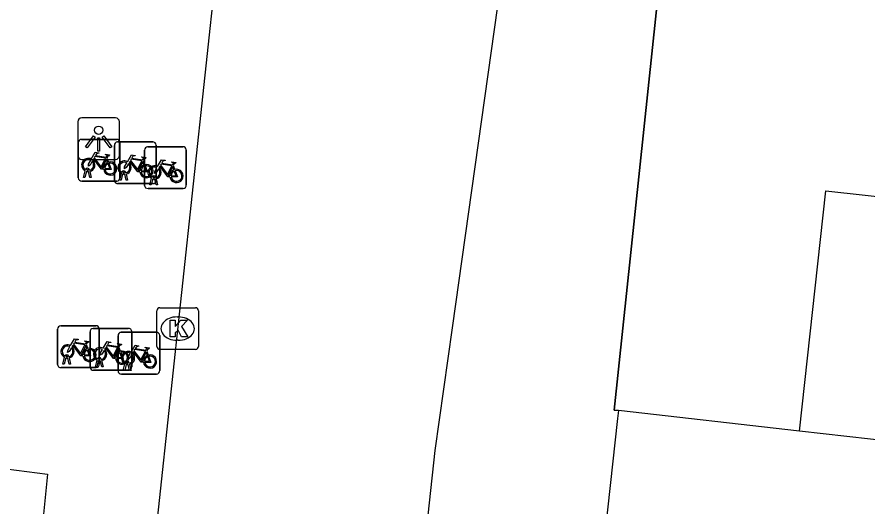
# Model space of a CAD drawing. Extents: x 160457 to 162082, y 388340 to 389736.
# Drawn here: x 161331.41 to 161351.81, y 388584.81 to 388596.55 of the extents above; entities that cross this region are included whole.
import ezdxf

# ---------------------------------------------------------------- set-up
doc = ezdxf.new("R2010")
doc.units = 0
for name, color, linetype in [('IMGEO_Fietsenrek', 7, 'Continuous'), ('IMGEO_Kolk', 7, 'Continuous'), ('IMGEO_Lichtpunt', 7, 'Continuous'), ('IMGEO_Muur', 7, 'Continuous'), ('IMGEO_Pand', 7, 'Continuous'), ('IMGEO_Rijbaan_lokaal_gesloten', 7, 'Continuous'), ('IMGEO_Rijbaan_lokaal_open', 7, 'Continuous'), ('IMGEO_Voetpad_gesloten', 7, 'Continuous'), ('IMGEO_Voetpad_open', 7, 'Continuous')]:
    doc.layers.add(name, color=color, linetype=linetype)

msp = doc.modelspace()

# ---------------------------------------------------------------- linework, layer by layer
at = {"layer": 'IMGEO_Fietsenrek'}
for p, q in [((161332.955, 388593.623), (161333.796, 388593.623)), ((161333.796, 388593.623), (161332.955, 388593.623)), ((161332.88, 388592.698), (161332.88, 388593.539)), ((161332.88, 388593.539), (161332.88, 388592.698)), ((161333.748, 388592.636), (161333.748, 388593.477)), ((161333.748, 388593.477), (161333.748, 388592.636)), ((161333.823, 388593.561), (161334.664, 388593.561)), ((161334.664, 388593.561), (161333.823, 388593.561)), ((161333.88, 388593.548), (161333.88, 388592.707)), ((161333.88, 388592.707), (161333.88, 388593.548)), ((161334.544, 388593.445), (161335.385, 388593.445)), ((161335.385, 388593.445), (161334.544, 388593.445)), ((161334.748, 388593.486), (161334.748, 388592.645)), ((161334.748, 388592.645), (161334.748, 388593.486)), ((161334.469, 388592.52), (161334.469, 388593.361)), ((161334.469, 388593.361), (161334.469, 388592.52)), ((161335.469, 388593.37), (161335.469, 388592.529)), ((161335.469, 388592.529), (161335.469, 388593.37)), ((161333.567, 388593.172), (161333.603, 388593.077)), ((161334.435, 388593.11), (161334.471, 388593.015)), ((161333.007, 388592.707), (161333.046, 388592.867)), ((161333.076, 388592.855), (161333.041, 388592.707)), ((161333.118, 388592.879), (161333.117, 388592.883)), ((161333.159, 388592.707), (161333.125, 388592.849)), ((161333.149, 388592.89), (161333.15, 388592.883)), ((161333.157, 388592.853), (161333.192, 388592.707)), ((161333.875, 388592.645), (161333.914, 388592.805)), ((161333.944, 388592.793), (161333.909, 388592.645)), ((161333.986, 388592.817), (161333.985, 388592.821)), ((161334.017, 388592.828), (161334.018, 388592.821)), ((161334.025, 388592.791), (161334.06, 388592.645)), ((161335.156, 388592.994), (161335.192, 388592.899)), ((161333.805, 388592.623), (161332.964, 388592.623)), ((161332.964, 388592.623), (161333.805, 388592.623)), ((161333.041, 388592.707), (161333.007, 388592.707)), ((161333.192, 388592.707), (161333.159, 388592.707)), ((161333.909, 388592.645), (161333.875, 388592.645)), ((161334.027, 388592.645), (161333.993, 388592.787)), ((161334.06, 388592.645), (161334.027, 388592.645)), ((161334.596, 388592.529), (161334.635, 388592.689)), ((161334.665, 388592.677), (161334.63, 388592.529)), ((161334.707, 388592.701), (161334.706, 388592.705)), ((161334.748, 388592.529), (161334.714, 388592.671)), ((161334.738, 388592.712), (161334.739, 388592.705)), ((161334.746, 388592.675), (161334.781, 388592.529)), ((161334.673, 388592.561), (161333.832, 388592.561)), ((161333.832, 388592.561), (161334.673, 388592.561)), ((161335.394, 388592.445), (161334.553, 388592.445)), ((161334.553, 388592.445), (161335.394, 388592.445)), ((161334.63, 388592.529), (161334.596, 388592.529)), ((161334.781, 388592.529), (161334.748, 388592.529)), ((161332.459, 388589.156), (161333.3, 388589.156)), ((161333.3, 388589.156), (161332.459, 388589.156)), ((161332.384, 388588.231), (161332.384, 388589.072)), ((161332.384, 388589.072), (161332.384, 388588.231)), ((161333.164, 388588.166), (161333.164, 388589.007)), ((161333.164, 388589.007), (161333.164, 388588.166)), ((161333.239, 388589.091), (161334.08, 388589.091)), ((161334.08, 388589.091), (161333.239, 388589.091)), ((161333.384, 388589.081), (161333.384, 388588.24)), ((161333.384, 388588.24), (161333.384, 388589.081)), ((161333.833, 388588.074), (161333.833, 388588.915)), ((161333.833, 388588.915), (161333.833, 388588.074)), ((161333.908, 388588.999), (161334.749, 388588.999)), ((161334.749, 388588.999), (161333.908, 388588.999)), ((161334.164, 388589.016), (161334.164, 388588.175)), ((161334.164, 388588.175), (161334.164, 388589.016)), ((161334.833, 388588.924), (161334.833, 388588.083)), ((161334.833, 388588.083), (161334.833, 388588.924)), ((161333.071, 388588.705), (161333.107, 388588.61)), ((161333.851, 388588.64), (161333.887, 388588.545)), ((161334.52, 388588.548), (161334.556, 388588.453)), ((161332.511, 388588.24), (161332.55, 388588.4)), ((161332.58, 388588.388), (161332.545, 388588.24)), ((161332.622, 388588.412), (161332.621, 388588.416)), ((161332.663, 388588.24), (161332.629, 388588.382)), ((161332.653, 388588.423), (161332.654, 388588.416)), ((161332.661, 388588.386), (161332.696, 388588.24)), ((161333.291, 388588.175), (161333.33, 388588.335)), ((161333.36, 388588.323), (161333.325, 388588.175)), ((161333.402, 388588.347), (161333.401, 388588.351)), ((161333.443, 388588.175), (161333.409, 388588.317)), ((161333.433, 388588.358), (161333.434, 388588.351)), ((161333.441, 388588.321), (161333.476, 388588.175)), ((161333.309, 388588.156), (161332.468, 388588.156)), ((161332.468, 388588.156), (161333.309, 388588.156)), ((161332.545, 388588.24), (161332.511, 388588.24)), ((161332.696, 388588.24), (161332.663, 388588.24)), ((161333.325, 388588.175), (161333.291, 388588.175)), ((161333.476, 388588.175), (161333.443, 388588.175)), ((161333.96, 388588.083), (161333.999, 388588.243)), ((161334.029, 388588.231), (161333.994, 388588.083)), ((161334.071, 388588.255), (161334.07, 388588.259)), ((161334.112, 388588.083), (161334.078, 388588.225)), ((161334.102, 388588.266), (161334.103, 388588.259)), ((161334.11, 388588.229), (161334.145, 388588.083)), ((161334.089, 388588.091), (161333.248, 388588.091)), ((161333.248, 388588.091), (161334.089, 388588.091)), ((161334.758, 388587.999), (161333.917, 388587.999)), ((161333.917, 388587.999), (161334.758, 388587.999)), ((161333.994, 388588.083), (161333.96, 388588.083)), ((161334.145, 388588.083), (161334.112, 388588.083))]:
    msp.add_line(p, q, dxfattribs=at)
for points in [[(161333.193, 388593.149), (161333.288, 388593.313), (161333.374, 388593.299), (161333.376, 388593.29), (161333.32, 388593.279), (161333.293, 388593.234), (161333.549, 388593.193)], [(161333.536, 388593.168), (161333.279, 388593.209), (161333.262, 388593.18), (161333.429, 388592.96), (161333.536, 388593.168)], [(161333.549, 388593.193), (161333.574, 388593.242), (161333.568, 388593.246), (161333.545, 388593.25), (161333.533, 388593.257), (161333.532, 388593.26), (161333.534, 388593.265), (161333.629, 388593.25), (161333.631, 388593.24), (161333.621, 388593.227), (161333.609, 388593.221), (161333.595, 388593.227), (161333.567, 388593.172)], [(161334.061, 388593.087), (161334.156, 388593.251), (161334.242, 388593.237), (161334.244, 388593.228), (161334.188, 388593.217), (161334.161, 388593.172), (161334.417, 388593.131)], [(161334.417, 388593.131), (161334.442, 388593.18), (161334.436, 388593.184), (161334.413, 388593.188), (161334.401, 388593.195), (161334.4, 388593.198), (161334.402, 388593.203), (161334.497, 388593.188), (161334.499, 388593.178), (161334.489, 388593.165), (161334.477, 388593.159), (161334.463, 388593.165), (161334.435, 388593.11)], [(161333.214, 388593.097), (161333.162, 388593.007), (161333.122, 388592.982), (161333.123, 388593.029), (161333.178, 388593.123)], [(161333.489, 388592.905), (161333.439, 388592.905), (161333.248, 388593.156), (161333.229, 388593.124)], [(161333.584, 388593.07), (161333.554, 388593.147), (161333.445, 388592.929), (161333.488, 388592.929)], [(161333.518, 388592.929), (161333.638, 388592.928), (161333.594, 388593.042)], [(161333.614, 388593.049), (161333.669, 388592.904), (161333.519, 388592.904)], [(161334.082, 388593.035), (161334.03, 388592.945), (161333.99, 388592.92), (161333.991, 388592.967), (161334.046, 388593.061)], [(161334.357, 388592.843), (161334.307, 388592.843), (161334.116, 388593.094), (161334.097, 388593.062)], [(161334.404, 388593.106), (161334.147, 388593.147), (161334.13, 388593.118), (161334.297, 388592.898), (161334.404, 388593.106)], [(161334.452, 388593.008), (161334.422, 388593.085), (161334.313, 388592.867), (161334.356, 388592.867)], [(161334.782, 388592.971), (161334.877, 388593.135), (161334.963, 388593.121), (161334.965, 388593.112), (161334.909, 388593.101), (161334.882, 388593.056), (161335.138, 388593.015)], [(161335.125, 388592.99), (161334.868, 388593.031), (161334.851, 388593.002), (161335.018, 388592.782), (161335.125, 388592.99)], [(161335.138, 388593.015), (161335.163, 388593.064), (161335.157, 388593.068), (161335.134, 388593.072), (161335.122, 388593.079), (161335.121, 388593.082), (161335.123, 388593.087), (161335.218, 388593.072), (161335.22, 388593.062), (161335.21, 388593.049), (161335.198, 388593.043), (161335.184, 388593.049), (161335.156, 388592.994)], [(161334.386, 388592.867), (161334.506, 388592.866), (161334.462, 388592.98)], [(161334.482, 388592.987), (161334.537, 388592.842), (161334.387, 388592.842)], [(161334.803, 388592.919), (161334.751, 388592.829), (161334.711, 388592.804), (161334.712, 388592.851), (161334.767, 388592.945)], [(161335.078, 388592.727), (161335.028, 388592.727), (161334.837, 388592.978), (161334.818, 388592.946)], [(161335.173, 388592.892), (161335.143, 388592.969), (161335.034, 388592.751), (161335.077, 388592.751)], [(161335.107, 388592.751), (161335.227, 388592.75), (161335.183, 388592.864)], [(161335.203, 388592.871), (161335.258, 388592.726), (161335.108, 388592.726)], [(161332.697, 388588.682), (161332.792, 388588.846), (161332.878, 388588.832), (161332.88, 388588.823), (161332.824, 388588.812), (161332.797, 388588.767), (161333.053, 388588.726)], [(161333.04, 388588.701), (161332.783, 388588.742), (161332.766, 388588.713), (161332.933, 388588.493), (161333.04, 388588.701)], [(161333.053, 388588.726), (161333.078, 388588.775), (161333.072, 388588.779), (161333.049, 388588.783), (161333.037, 388588.79), (161333.036, 388588.793), (161333.038, 388588.798), (161333.133, 388588.783), (161333.135, 388588.773), (161333.125, 388588.76), (161333.113, 388588.754), (161333.099, 388588.76), (161333.071, 388588.705)], [(161333.477, 388588.617), (161333.572, 388588.781), (161333.658, 388588.767), (161333.66, 388588.758), (161333.604, 388588.747), (161333.577, 388588.702), (161333.833, 388588.661)], [(161333.833, 388588.661), (161333.858, 388588.71), (161333.852, 388588.714), (161333.829, 388588.718), (161333.817, 388588.725), (161333.816, 388588.728), (161333.818, 388588.733), (161333.913, 388588.718), (161333.915, 388588.708), (161333.905, 388588.695), (161333.893, 388588.689), (161333.879, 388588.695), (161333.851, 388588.64)], [(161332.718, 388588.63), (161332.666, 388588.54), (161332.626, 388588.515), (161332.627, 388588.562), (161332.682, 388588.656)], [(161332.993, 388588.438), (161332.943, 388588.438), (161332.752, 388588.689), (161332.733, 388588.657)], [(161333.088, 388588.603), (161333.058, 388588.68), (161332.949, 388588.462), (161332.992, 388588.462)], [(161333.022, 388588.462), (161333.142, 388588.461), (161333.098, 388588.575)], [(161333.118, 388588.582), (161333.173, 388588.437), (161333.023, 388588.437)], [(161333.498, 388588.565), (161333.446, 388588.475), (161333.406, 388588.45), (161333.407, 388588.497), (161333.462, 388588.591)], [(161333.773, 388588.373), (161333.723, 388588.373), (161333.532, 388588.624), (161333.513, 388588.592)], [(161333.82, 388588.636), (161333.563, 388588.677), (161333.546, 388588.648), (161333.713, 388588.428), (161333.82, 388588.636)], [(161333.868, 388588.538), (161333.838, 388588.615), (161333.729, 388588.397), (161333.772, 388588.397)], [(161333.802, 388588.397), (161333.922, 388588.396), (161333.878, 388588.51)], [(161333.898, 388588.517), (161333.953, 388588.372), (161333.803, 388588.372)], [(161334.146, 388588.525), (161334.241, 388588.689), (161334.327, 388588.675), (161334.329, 388588.666), (161334.273, 388588.655), (161334.246, 388588.61), (161334.502, 388588.569)], [(161334.442, 388588.281), (161334.392, 388588.281), (161334.201, 388588.532), (161334.182, 388588.5)], [(161334.489, 388588.544), (161334.232, 388588.585), (161334.215, 388588.556), (161334.382, 388588.336), (161334.489, 388588.544)], [(161334.537, 388588.446), (161334.507, 388588.523), (161334.398, 388588.305), (161334.441, 388588.305)], [(161334.502, 388588.569), (161334.527, 388588.618), (161334.521, 388588.622), (161334.498, 388588.626), (161334.486, 388588.633), (161334.485, 388588.636), (161334.487, 388588.641), (161334.582, 388588.626), (161334.584, 388588.616), (161334.574, 388588.603), (161334.562, 388588.597), (161334.548, 388588.603), (161334.52, 388588.548)], [(161334.167, 388588.473), (161334.115, 388588.383), (161334.075, 388588.358), (161334.076, 388588.405), (161334.131, 388588.499)], [(161334.471, 388588.305), (161334.591, 388588.304), (161334.547, 388588.418)], [(161334.567, 388588.425), (161334.622, 388588.28), (161334.472, 388588.28)]]:
    msp.add_lwpolyline(points, dxfattribs=at)
for centre, radius, start, end in [((161332.958, 388593.545), 0.0779, 92.4484, 184.2845), ((161332.958, 388593.545), 0.0779, 92.4484, 184.2845), ((161333.802, 388593.545), 0.0779, 2.4484, 94.2845), ((161333.802, 388593.545), 0.0779, 2.4484, 94.2845), ((161333.826, 388593.483), 0.0779, 92.4484, 184.2845), ((161333.826, 388593.483), 0.0779, 92.4484, 184.2845), ((161334.547, 388593.367), 0.0779, 92.4484, 184.2845), ((161334.547, 388593.367), 0.0779, 92.4484, 184.2845), ((161334.67, 388593.483), 0.0779, 2.4484, 94.2845), ((161334.67, 388593.483), 0.0779, 2.4484, 94.2845), ((161335.391, 388593.367), 0.0779, 2.4484, 94.2845), ((161335.391, 388593.367), 0.0779, 2.4484, 94.2845), ((161333.12, 388593.008), 0.159, 62.6766, 242.1369), ((161333.12, 388593.008), 0.129, 63.3192, 238.903), ((161333.12, 388593.008), 0.129, 283.6043, 43.4302), ((161333.12, 388593.008), 0.159, 283.5766, 46.6042), ((161333.647, 388592.924), 0.159, 113.3408, 178.3217), ((161333.647, 388592.924), 0.159, 187.0065, 105.7708), ((161333.647, 388592.924), 0.129, 113.923, 177.9556), ((161333.647, 388592.924), 0.129, 188.6715, 104.5883), ((161333.988, 388592.946), 0.159, 62.6766, 242.1369), ((161333.988, 388592.946), 0.129, 63.3192, 238.903), ((161333.988, 388592.946), 0.129, 283.6043, 43.4302), ((161333.988, 388592.946), 0.159, 283.5766, 46.6042), ((161334.515, 388592.862), 0.159, 113.3408, 178.3217), ((161334.515, 388592.862), 0.159, 187.0065, 105.7708), ((161333.1, 388592.879), 0.0499, 12.8025, 158.6934), ((161333.12, 388593.008), 0.159, 253.9967, 271.7867), ((161333.1, 388592.879), 0.0174, 12.8025, 163.4502), ((161333.12, 388593.008), 0.129, 253.415, 269.0204), ((161333.968, 388592.817), 0.0499, 12.8025, 158.6934), ((161333.988, 388592.946), 0.159, 253.9967, 271.7867), ((161333.968, 388592.817), 0.0174, 12.8025, 163.4502), ((161333.988, 388592.946), 0.129, 253.415, 269.0204), ((161334.515, 388592.862), 0.129, 113.923, 177.9556), ((161334.515, 388592.862), 0.129, 188.6715, 104.5883), ((161334.709, 388592.83), 0.159, 62.6766, 242.1369), ((161334.709, 388592.83), 0.129, 63.3192, 238.903), ((161334.709, 388592.83), 0.129, 283.6043, 43.4302), ((161334.709, 388592.83), 0.159, 283.5766, 46.6042), ((161335.236, 388592.746), 0.159, 113.3408, 178.3217), ((161335.236, 388592.746), 0.159, 187.0065, 105.7708), ((161335.236, 388592.746), 0.129, 113.923, 177.9556), ((161335.236, 388592.746), 0.129, 188.6715, 104.5883), ((161332.958, 388592.701), 0.0779, 182.4484, 274.2845), ((161332.958, 388592.701), 0.0779, 182.4484, 274.2845), ((161333.826, 388592.639), 0.0779, 182.4484, 274.2845), ((161333.826, 388592.639), 0.0779, 182.4484, 274.2845), ((161333.802, 388592.701), 0.0779, 272.4484, 4.2845), ((161333.802, 388592.701), 0.0779, 272.4484, 4.2845), ((161334.689, 388592.701), 0.0499, 12.8025, 158.6934), ((161334.709, 388592.83), 0.159, 253.9967, 271.7867), ((161334.689, 388592.701), 0.0174, 12.8025, 163.4502), ((161334.709, 388592.83), 0.129, 253.415, 269.0204), ((161334.67, 388592.639), 0.0779, 272.4484, 4.2845), ((161334.67, 388592.639), 0.0779, 272.4484, 4.2845), ((161334.547, 388592.523), 0.0779, 182.4484, 274.2845), ((161334.547, 388592.523), 0.0779, 182.4484, 274.2845), ((161335.391, 388592.523), 0.0779, 272.4484, 4.2845), ((161335.391, 388592.523), 0.0779, 272.4484, 4.2845), ((161332.462, 388589.078), 0.0779, 92.4484, 184.2845), ((161332.462, 388589.078), 0.0779, 92.4484, 184.2845), ((161333.306, 388589.078), 0.0779, 2.4484, 94.2845), ((161333.306, 388589.078), 0.0779, 2.4484, 94.2845), ((161333.242, 388589.013), 0.0779, 92.4484, 184.2845), ((161333.242, 388589.013), 0.0779, 92.4484, 184.2845), ((161333.911, 388588.921), 0.0779, 92.4484, 184.2845), ((161333.911, 388588.921), 0.0779, 92.4484, 184.2845), ((161334.086, 388589.013), 0.0779, 2.4484, 94.2845), ((161334.086, 388589.013), 0.0779, 2.4484, 94.2845), ((161334.755, 388588.921), 0.0779, 2.4484, 94.2845), ((161334.755, 388588.921), 0.0779, 2.4484, 94.2845), ((161332.624, 388588.541), 0.159, 62.6766, 242.1369), ((161332.624, 388588.541), 0.129, 63.3192, 238.903), ((161332.624, 388588.541), 0.129, 283.6043, 43.4302), ((161332.624, 388588.541), 0.159, 283.5766, 46.6042), ((161333.151, 388588.457), 0.159, 113.3408, 178.3217), ((161333.151, 388588.457), 0.159, 187.0065, 105.7708), ((161333.151, 388588.457), 0.129, 113.923, 177.9556), ((161333.151, 388588.457), 0.129, 188.6715, 104.5883), ((161333.404, 388588.476), 0.159, 62.6766, 242.1369), ((161333.404, 388588.476), 0.129, 63.3192, 238.903), ((161333.404, 388588.476), 0.129, 283.6043, 43.4302), ((161333.404, 388588.476), 0.159, 283.5766, 46.6042), ((161333.931, 388588.392), 0.159, 113.3408, 178.3217), ((161333.931, 388588.392), 0.159, 187.0065, 105.7708), ((161333.931, 388588.392), 0.129, 113.923, 177.9556), ((161333.931, 388588.392), 0.129, 188.6715, 104.5883), ((161334.073, 388588.384), 0.159, 62.6766, 242.1369), ((161334.073, 388588.384), 0.129, 63.3192, 238.903), ((161332.604, 388588.412), 0.0499, 12.8025, 158.6934), ((161332.624, 388588.541), 0.159, 253.9967, 271.7867), ((161332.604, 388588.412), 0.0174, 12.8025, 163.4502), ((161332.624, 388588.541), 0.129, 253.415, 269.0204), ((161333.384, 388588.347), 0.0499, 12.8025, 158.6934), ((161333.404, 388588.476), 0.159, 253.9967, 271.7867), ((161333.384, 388588.347), 0.0174, 12.8025, 163.4502), ((161333.404, 388588.476), 0.129, 253.415, 269.0204), ((161334.053, 388588.255), 0.0499, 12.8025, 158.6934), ((161334.073, 388588.384), 0.129, 283.6043, 43.4302), ((161334.073, 388588.384), 0.159, 283.5766, 46.6042), ((161334.6, 388588.3), 0.159, 113.3408, 178.3217), ((161334.6, 388588.3), 0.159, 187.0065, 105.7708), ((161334.6, 388588.3), 0.129, 113.923, 177.9556), ((161334.6, 388588.3), 0.129, 188.6715, 104.5883), ((161332.462, 388588.234), 0.0779, 182.4484, 274.2845), ((161332.462, 388588.234), 0.0779, 182.4484, 274.2845), ((161333.242, 388588.169), 0.0779, 182.4484, 274.2845), ((161333.242, 388588.169), 0.0779, 182.4484, 274.2845), ((161333.306, 388588.234), 0.0779, 272.4484, 4.2845), ((161333.306, 388588.234), 0.0779, 272.4484, 4.2845), ((161334.073, 388588.384), 0.159, 253.9967, 271.7867), ((161334.053, 388588.255), 0.0174, 12.8025, 163.4502), ((161334.073, 388588.384), 0.129, 253.415, 269.0204), ((161334.086, 388588.169), 0.0779, 272.4484, 4.2845), ((161334.086, 388588.169), 0.0779, 272.4484, 4.2845), ((161333.911, 388588.077), 0.0779, 182.4484, 274.2845), ((161333.911, 388588.077), 0.0779, 182.4484, 274.2845), ((161334.755, 388588.077), 0.0779, 272.4484, 4.2845), ((161334.755, 388588.077), 0.0779, 272.4484, 4.2845)]:
    msp.add_arc(centre, radius, start, end, dxfattribs=at)
at = {"layer": 'IMGEO_Kolk'}
for p, q in [((161334.838, 388589.588), (161335.69, 388589.588)), ((161334.763, 388588.662), (161334.763, 388589.514)), ((161335.251, 388589.368), (161335.276, 388589.368)), ((161335.764, 388589.514), (161335.764, 388588.662)), ((161335.274, 388588.808), (161335.249, 388588.808)), ((161335.69, 388588.588), (161334.838, 388588.588))]:
    msp.add_line(p, q, dxfattribs=at)
for points in [[(161334.838, 388589.588), (161335.69, 388589.588)], [(161334.763, 388588.662), (161334.763, 388589.514)], [(161335.764, 388589.514), (161335.764, 388588.662)], [(161335.084, 388589.288), (161335.207, 388589.288), (161335.207, 388589.137), (161335.337, 388589.288), (161335.501, 388589.288), (161335.355, 388589.137), (161335.508, 388588.888), (161335.356, 388588.888), (161335.271, 388589.052), (161335.207, 388588.985), (161335.207, 388588.888), (161335.084, 388588.888), (161335.084, 388589.288)], [(161335.69, 388588.588), (161334.838, 388588.588)]]:
    msp.add_lwpolyline(points, dxfattribs=at)
for centre, start, end in [((161334.84, 388589.512), 91.552, 178.448), ((161334.84, 388589.512), 91.552, 178.448), ((161335.688, 388589.512), 1.552, 88.448), ((161335.688, 388589.512), 1.552, 88.448), ((161334.84, 388588.664), 181.552, 268.448), ((161334.84, 388588.664), 181.552, 268.448), ((161335.688, 388588.664), 271.552, 358.448), ((161335.688, 388588.664), 271.552, 358.448)]:
    msp.add_arc(centre, 0.0765, start, end, dxfattribs=at)
for centre, major_axis, ratio, start_param, end_param in [((161335.25, 388589.088), (-0.387, 0.002), 0.722429, 4.712389, 7.853982), ((161335.275, 388589.088), (-0.39, 0.002), 0.717154, 1.570796, 4.712389)]:
    msp.add_ellipse(centre, major_axis=major_axis, ratio=ratio, start_param=start_param, end_param=end_param, dxfattribs=at)
at = {"layer": 'IMGEO_Lichtpunt'}
for p, q in [((161332.87, 388594.043), (161332.87, 388593.236)), ((161332.87, 388594.043), (161332.87, 388593.236)), ((161333.772, 388594.138), (161332.964, 388594.138)), ((161333.772, 388594.138), (161332.964, 388594.138)), ((161333.866, 388593.236), (161333.866, 388594.043)), ((161333.866, 388593.236), (161333.866, 388594.043)), ((161332.964, 388593.142), (161333.772, 388593.142)), ((161332.964, 388593.142), (161333.772, 388593.142))]:
    msp.add_line(p, q, dxfattribs=at)
for points in [[(161333.244, 388593.707), (161333.283, 388593.679), (161333.095, 388593.417), (161333.057, 388593.444), (161333.244, 388593.707)], [(161333.346, 388593.659), (161333.393, 388593.659), (161333.393, 388593.337), (161333.346, 388593.337), (161333.346, 388593.659)], [(161333.456, 388593.679), (161333.494, 388593.706), (161333.681, 388593.444), (161333.642, 388593.416), (161333.456, 388593.679)]]:
    msp.add_lwpolyline(points, dxfattribs=at)
msp.add_circle((161333.369, 388593.841), 0.0994, dxfattribs=at)
for centre, start, end in [((161332.964, 388594.043), 90, 180), ((161332.964, 388594.043), 90, 180), ((161333.772, 388594.043), 0, 90), ((161333.772, 388594.043), 0, 90), ((161332.964, 388593.236), 180, 270), ((161332.964, 388593.236), 180, 270), ((161333.772, 388593.236), 270, 0), ((161333.772, 388593.236), 270, 360)]:
    msp.add_arc(centre, 0.0946, start, end, dxfattribs=at)
at = {"layer": 'IMGEO_Muur'}
msp.add_lwpolyline([(161346.938, 388598.627), (161345.726, 388587.132), (161345.827, 388587.124)], dxfattribs=at)
at = {"layer": 'IMGEO_Pand'}
for points in [[(161350.168, 388586.633), (161350.8, 388592.391), (161353.633, 388592.08)], [(161353.009, 388586.311), (161350.168, 388586.633)]]:
    msp.add_lwpolyline(points, dxfattribs=at)
at = {"layer": 'IMGEO_Rijbaan_lokaal_gesloten'}
for points in [[(161333.055, 388568.485), (161333.088, 388568.946), (161333.966, 388576.939), (161336.205, 388597.77)], [(161342.93, 388596.823), (161341.843, 388589.105), (161341.429, 388586.165), (161340.947, 388581.739), (161340.909, 388581.435)]]:
    msp.add_lwpolyline(points, dxfattribs=at)
at = {"layer": 'IMGEO_Rijbaan_lokaal_open'}
for points in [[(161345.827, 388587.124), (161345.807, 388586.938), (161345.223, 388581.606)], [(161350.168, 388586.633), (161345.827, 388587.124)]]:
    msp.add_lwpolyline(points, dxfattribs=at)
at = {"layer": 'IMGEO_Voetpad_gesloten'}
msp.add_lwpolyline([(161330.214, 388581.83), (161330.652, 388585.795), (161332.142, 388585.599), (161331.748, 388581.688), (161330.214, 388581.83)], dxfattribs=at)
at = {"layer": 'IMGEO_Voetpad_open'}
msp.add_lwpolyline([(161345.827, 388587.124), (161345.726, 388587.132), (161346.938, 388598.627)], dxfattribs=at)

doc.saveas('drawing.dxf')
